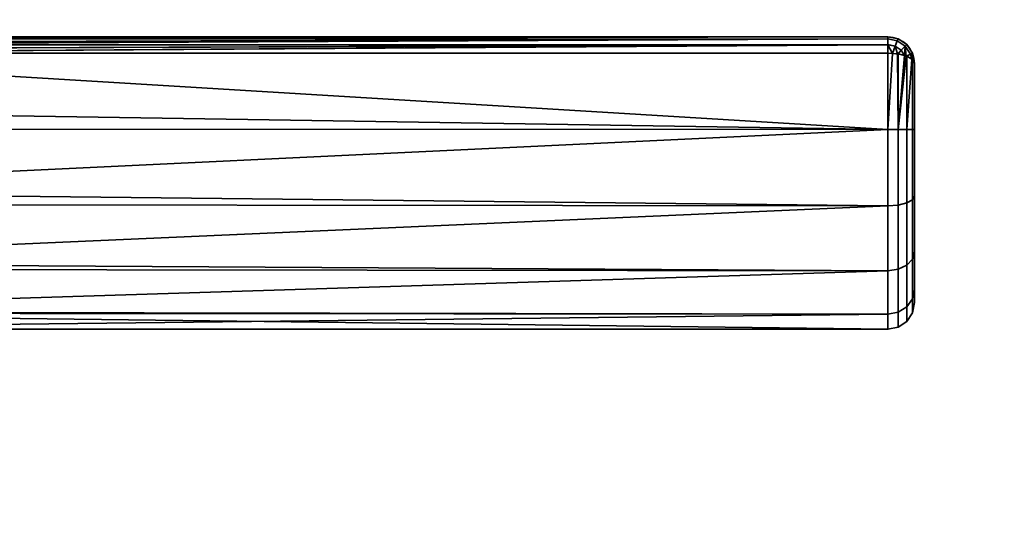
# Model space of a CAD drawing. Header units: millimetres. Extents: x -590 to 3690, y -120 to 127.
# Tile 658 of 903: x 2614 to 2688, y 35 to 72. Entities that reach past the tile are written whole.
import ezdxf

# ---------------------------------------------------------------- set-up
doc = ezdxf.new("R2010")
doc.units = ezdxf.units.MM
doc.layers.add('151', color=7, linetype='Continuous', true_color=0xffffff)

# ---------------------------------------------------------------- blocks, each defined once
blk = doc.blocks.new('UG_SURFACE_003')
at = {"layer": '151', "color": 252, "linetype": 'Continuous', "lineweight": 35}
for points in [[(3690, -31.2, 2203), (3690, 108.2, 2203), (2310, 108.2, 2203), (2310, -31.2, 2203)], [(2460, -31.2, 2053), (2460, 108.2, 2053), (3540, 108.2, 2053), (3540, -31.2, 2053)]]:
    blk.add_3dface(points, dxfattribs=at)
blk = doc.blocks.new('UG_SURFACE_155')
at = {"layer": '151', "color": 43, "linetype": 'Continuous', "lineweight": 35}
for points in [[(2679, 71, 1116), (2679, 71, 1092), (2584, 71, 1092.051), (2584, 71, 1115.949)], [(2679, 71, 1092), (2584.002, 71, 1092), (2584, 71, 1092.051)], [(2584, 71, 1115.949), (2584.002, 71, 1116), (2679, 71, 1116)], [(2679, 71, 1116), (2584.002, 71, 1116), (2584.07, 70.888, 1116.66)], [(2584.07, 70.888, 1091.34), (2584.002, 71, 1092), (2679, 71, 1092)], [(2584.07, 70.888, 1116.66), (2584.081, 70.853, 1116.723), (2679, 71, 1116)], [(2679, 71, 1092), (2584.081, 70.853, 1091.277), (2584.07, 70.888, 1091.34)], [(2679, 71, 1116), (2584.081, 70.853, 1116.723), (2584.087, 70.835, 1116.757)], [(2584.087, 70.835, 1091.243), (2584.081, 70.853, 1091.277), (2679, 71, 1092)], [(2584.087, 70.835, 1116.757), (2679, 70.847, 1116.764), (2679, 71, 1116)], [(2679, 71, 1092), (2679, 70.847, 1091.236), (2584.087, 70.835, 1091.243)], [(2679, 70.846, 1116.768), (2679, 70.847, 1116.764), (2584.087, 70.835, 1116.757)], [(2584.169, 70.566, 1090.757), (2584.087, 70.835, 1091.243), (2679, 70.847, 1091.236)], [(2679, 70.846, 1116.768), (2584.087, 70.835, 1116.757), (2584.169, 70.566, 1117.244)], [(2679, 70.847, 1091.236), (2584.206, 70.416, 1090.621), (2584.169, 70.566, 1090.757)], [(2584.169, 70.566, 1117.244), (2584.206, 70.416, 1117.379), (2679, 70.846, 1116.768)], [(2584.21, 70.399, 1090.607), (2584.206, 70.416, 1090.621), (2679, 70.847, 1091.236)], [(2679, 70.846, 1116.768), (2584.206, 70.416, 1117.379), (2584.21, 70.399, 1117.393)], [(2679, 70.847, 1091.236), (2679, 70.846, 1091.232), (2584.21, 70.399, 1090.607)], [(2584.21, 70.399, 1117.393), (2679, 70.415, 1117.411), (2679, 70.846, 1116.768)], [(2679, 70.846, 1091.232), (2679, 70.415, 1090.589), (2584.21, 70.399, 1090.607)], [(2679, 70.41, 1117.419), (2679, 70.415, 1117.411), (2584.21, 70.399, 1117.393)], [(2584.289, 70.067, 1090.308), (2584.21, 70.399, 1090.607), (2679, 70.415, 1090.589)], [(2679, 70.41, 1117.419), (2584.21, 70.399, 1117.393), (2584.289, 70.067, 1117.692)], [(2679, 70.415, 1090.589), (2584.35, 69.783, 1090.16), (2584.289, 70.067, 1090.308)], [(2584.289, 70.067, 1117.692), (2584.35, 69.783, 1117.84), (2679, 70.41, 1117.419)], [(2584.353, 69.769, 1090.154), (2584.35, 69.783, 1090.16), (2679, 70.415, 1090.589)], [(2679, 70.41, 1117.419), (2584.35, 69.783, 1117.84), (2584.353, 69.769, 1117.846)], [(2679, 70.415, 1090.589), (2679, 70.41, 1090.581), (2584.353, 69.769, 1090.154)], [(2584.353, 69.769, 1117.846), (2679, 69.769, 1117.846), (2679, 70.41, 1117.419)], [(2679, 70.41, 1090.581), (2679, 69.769, 1090.154), (2584.353, 69.769, 1090.154)], [(2679.707, 70.706, 1116.768), (2679.765, 70.848, 1116), (2679, 71, 1116), (2679, 70.847, 1116.764)], [(2679, 70.847, 1091.236), (2679, 71, 1092), (2679.765, 70.848, 1092), (2679.707, 70.706, 1091.232)], [(2679, 71, 1092), (2679, 71, 1116), (2679.765, 70.848, 1116), (2679.765, 70.848, 1092)], [(2679, 70.847, 1116.764), (2679, 70.846, 1116.768), (2679.707, 70.706, 1116.768)], [(2679.707, 70.706, 1091.232), (2679, 70.846, 1091.232), (2679, 70.847, 1091.236)], [(2679.539, 70.302, 1117.419), (2679.707, 70.706, 1116.768), (2679, 70.846, 1116.768), (2679, 70.415, 1117.411)], [(2679, 70.415, 1090.589), (2679, 70.846, 1091.232), (2679.707, 70.706, 1091.232), (2679.539, 70.302, 1090.581)], [(2679, 70.415, 1117.411), (2679, 70.41, 1117.419), (2679.539, 70.302, 1117.419)], [(2679.539, 70.302, 1090.581), (2679, 70.41, 1090.581), (2679, 70.415, 1090.589)], [(2679, 70.41, 1117.419), (2679, 69.769, 1117.846), (2679.339, 69.743, 1117.784)], [(2679.339, 69.743, 1117.784), (2679.539, 70.302, 1117.419), (2679, 70.41, 1117.419)], [(2679, 70.41, 1090.581), (2679.539, 70.302, 1090.581), (2679.339, 69.743, 1090.216)], [(2679.339, 69.743, 1090.216), (2679, 69.769, 1090.154), (2679, 70.41, 1090.581)], [(2679.539, 70.302, 1117.419), (2679.997, 69.997, 1117.419), (2680.306, 70.306, 1116.768), (2679.707, 70.706, 1116.768)], [(2679.707, 70.706, 1091.232), (2680.306, 70.306, 1091.232), (2679.997, 69.997, 1090.581), (2679.539, 70.302, 1090.581)], [(2679.707, 70.706, 1116.768), (2680.306, 70.306, 1116.768), (2680.414, 70.414, 1116), (2679.765, 70.848, 1116)], [(2679.765, 70.848, 1092), (2680.414, 70.414, 1092), (2680.306, 70.306, 1091.232), (2679.707, 70.706, 1091.232)], [(2679.765, 70.848, 1092), (2679.765, 70.848, 1116), (2680.414, 70.414, 1116), (2680.414, 70.414, 1092)], [(2680.306, 70.306, 1116.768), (2680.706, 69.707, 1116.768), (2680.848, 69.765, 1116), (2680.414, 70.414, 1116)], [(2680.414, 70.414, 1092), (2680.848, 69.765, 1092), (2680.706, 69.707, 1091.232), (2680.306, 70.306, 1091.232)], [(2680.414, 70.414, 1092), (2680.414, 70.414, 1116), (2680.848, 69.765, 1116), (2680.848, 69.765, 1092)], [(2679, 64.025, 1089), (2581, 65.568, 1089.082), (2584.353, 69.769, 1090.154)], [(2584.353, 69.769, 1117.846), (2581, 65.568, 1118.918), (2679, 64.025, 1119)], [(2679, 64.025, 1119), (2679, 69.769, 1117.846), (2584.353, 69.769, 1117.846)], [(2584.353, 69.769, 1090.154), (2679, 69.769, 1090.154), (2679, 64.025, 1089)], [(2679, 64.025, 1089), (2679, 69.769, 1090.154), (2679.339, 69.743, 1090.216)], [(2679.339, 69.743, 1117.784), (2679, 69.769, 1117.846), (2679, 64.025, 1119)], [(2679, 64.025, 1119), (2679.765, 64.025, 1118.848), (2679.729, 69.713, 1117.712), (2679.339, 69.743, 1117.784)], [(2679.765, 64.025, 1089.152), (2679, 64.025, 1089), (2679.339, 69.743, 1090.216), (2679.729, 69.713, 1090.288)], [(2679.539, 70.302, 1117.419), (2679.339, 69.743, 1117.784), (2679.729, 69.713, 1117.712)], [(2679.729, 69.713, 1090.288), (2679.339, 69.743, 1090.216), (2679.539, 70.302, 1090.581)], [(2679.729, 69.713, 1117.712), (2679.997, 69.997, 1117.419), (2679.539, 70.302, 1117.419)], [(2679.539, 70.302, 1090.581), (2679.997, 69.997, 1090.581), (2679.729, 69.713, 1090.288)], [(2679.997, 69.997, 1117.419), (2679.729, 69.713, 1117.712), (2679.765, 69.711, 1117.706)], [(2679.765, 69.711, 1090.294), (2679.729, 69.713, 1090.288), (2679.997, 69.997, 1090.581)], [(2679.765, 64.025, 1118.848), (2679.765, 69.711, 1117.706), (2679.729, 69.713, 1117.712)], [(2679.729, 69.713, 1090.288), (2679.765, 69.711, 1090.294), (2679.765, 64.025, 1089.152)], [(2679.765, 69.711, 1117.706), (2680.245, 69.587, 1117.41), (2679.997, 69.997, 1117.419)], [(2679.997, 69.997, 1090.581), (2680.245, 69.587, 1090.59), (2679.765, 69.711, 1090.294)], [(2679.765, 64.025, 1089.152), (2679.765, 69.711, 1090.294), (2680.245, 69.587, 1090.59)], [(2680.245, 69.587, 1117.41), (2679.765, 69.711, 1117.706), (2679.765, 64.025, 1118.848)], [(2680.306, 70.306, 1116.768), (2679.997, 69.997, 1117.419), (2680.245, 69.587, 1117.41)], [(2680.245, 69.587, 1090.59), (2679.997, 69.997, 1090.581), (2680.306, 70.306, 1091.232)], [(2680.245, 69.587, 1117.41), (2680.369, 69.556, 1117.333), (2680.306, 70.306, 1116.768)], [(2680.306, 70.306, 1091.232), (2680.369, 69.556, 1090.667), (2680.245, 69.587, 1090.59)], [(2680.369, 69.556, 1117.333), (2680.706, 69.707, 1116.768), (2680.306, 70.306, 1116.768)], [(2680.306, 70.306, 1091.232), (2680.706, 69.707, 1091.232), (2680.369, 69.556, 1090.667)], [(2680.706, 69.707, 1116.768), (2680.369, 69.556, 1117.333), (2680.414, 69.544, 1117.305)], [(2680.414, 69.544, 1090.695), (2680.369, 69.556, 1090.667), (2680.706, 69.707, 1091.232)], [(2680.414, 69.544, 1117.305), (2680.806, 69.318, 1116.764), (2680.706, 69.707, 1116.768)], [(2680.706, 69.707, 1091.232), (2680.806, 69.318, 1091.236), (2680.414, 69.544, 1090.695)], [(2680.848, 69.765, 1116), (2680.706, 69.707, 1116.768), (2680.806, 69.318, 1116.764)], [(2680.806, 69.318, 1091.236), (2680.706, 69.707, 1091.232), (2680.848, 69.765, 1092)], [(2680.806, 69.318, 1116.764), (2680.848, 69.294, 1116.706), (2680.848, 69.765, 1116)], [(2680.848, 69.765, 1092), (2680.848, 69.294, 1091.293), (2680.806, 69.318, 1091.236)], [(2680.848, 69.294, 1116.706), (2681, 69, 1116), (2680.848, 69.765, 1116)], [(2680.848, 69.765, 1092), (2681, 69, 1092), (2680.848, 69.294, 1091.293)], [(2680.848, 69.765, 1092), (2680.848, 69.765, 1116), (2681, 69, 1116), (2681, 69, 1092)], [(2680.369, 69.556, 1117.333), (2680.245, 69.587, 1117.41), (2679.765, 64.025, 1118.848)], [(2679.765, 64.025, 1089.152), (2680.245, 69.587, 1090.59), (2680.369, 69.556, 1090.667)], [(2679.765, 64.025, 1118.848), (2680.414, 64.024, 1118.414), (2680.414, 69.544, 1117.305), (2680.369, 69.556, 1117.333)], [(2680.369, 69.556, 1090.667), (2680.414, 69.544, 1090.695), (2680.414, 64.024, 1089.586), (2679.765, 64.025, 1089.152)], [(2680.414, 64.024, 1089.586), (2680.414, 69.544, 1090.695), (2680.806, 69.318, 1091.236)], [(2680.806, 69.318, 1116.764), (2680.414, 69.544, 1117.305), (2680.414, 64.024, 1118.414)], [(2680.414, 64.024, 1118.414), (2680.848, 64.023, 1117.765), (2680.848, 69.294, 1116.706), (2680.806, 69.318, 1116.764)], [(2680.806, 69.318, 1091.236), (2680.848, 69.294, 1091.293), (2680.848, 64.023, 1090.235), (2680.414, 64.024, 1089.586)], [(2681, 69, 1092), (2681, 64.022, 1091), (2680.848, 64.023, 1090.235), (2680.848, 69.294, 1091.293)], [(2681, 64.022, 1117), (2681, 69, 1116), (2680.848, 69.294, 1116.706), (2680.848, 64.023, 1117.765)], [(2681, 69, 1092), (2681, 69, 1116), (2681, 64.022, 1117), (2681, 59.04, 1116.017)], [(2681, 59.04, 1091.983), (2681, 64.022, 1091), (2681, 69, 1092), (2681, 59.04, 1116.017)], [(2679, 64.025, 1089), (2581, 64.051, 1089.242), (2581, 65.568, 1089.082)], [(2581, 65.568, 1118.918), (2581, 64.051, 1118.758), (2679, 64.025, 1119)], [(2679, 64.025, 1119), (2581, 64.051, 1118.758), (2581, 59.365, 1118.266)], [(2581, 59.365, 1089.734), (2581, 64.051, 1089.242), (2679, 64.025, 1089)], [(2581, 59.365, 1118.266), (2679, 58.277, 1117.865), (2679, 64.025, 1119)], [(2679, 64.025, 1089), (2679, 58.277, 1090.135), (2581, 59.365, 1089.734)], [(2679.765, 64.025, 1089.152), (2679.765, 58.335, 1090.275), (2679, 58.277, 1090.135), (2679, 64.025, 1089)], [(2679.765, 58.335, 1117.725), (2679.765, 64.025, 1118.848), (2679, 64.025, 1119), (2679, 58.277, 1117.865)], [(2680.414, 64.024, 1089.586), (2680.414, 58.501, 1090.676), (2679.765, 58.335, 1090.275), (2679.765, 64.025, 1089.152)], [(2680.414, 58.501, 1117.324), (2680.414, 64.024, 1118.414), (2679.765, 64.025, 1118.848), (2679.765, 58.335, 1117.725)], [(2680.848, 64.023, 1090.235), (2680.848, 58.748, 1091.276), (2680.414, 58.501, 1090.676), (2680.414, 64.024, 1089.586)], [(2680.848, 58.748, 1116.724), (2680.848, 64.023, 1117.765), (2680.414, 64.024, 1118.414), (2680.414, 58.501, 1117.324)], [(2681, 64.022, 1091), (2681, 59.04, 1091.983), (2680.848, 58.748, 1091.276), (2680.848, 64.023, 1090.235)], [(2681, 59.04, 1116.017), (2681, 64.022, 1117), (2680.848, 64.023, 1117.765), (2680.848, 58.748, 1116.724)], [(2679, 58.277, 1090.135), (2581, 58.376, 1090.305), (2581, 59.365, 1089.734)], [(2581, 59.365, 1118.266), (2581, 58.376, 1117.695), (2679, 58.277, 1117.865)], [(2680.848, 58.748, 1091.276), (2680.848, 54.275, 1094.258), (2680.414, 53.816, 1093.799), (2680.414, 58.501, 1090.676)], [(2680.848, 54.275, 1113.742), (2680.848, 58.748, 1116.724), (2680.414, 58.501, 1117.324), (2680.414, 53.816, 1114.201)], [(2681, 59.04, 1091.983), (2681, 54.815, 1094.8), (2680.848, 54.275, 1094.258), (2680.848, 58.748, 1091.276)], [(2681, 54.815, 1113.2), (2681, 59.04, 1116.017), (2680.848, 58.748, 1116.724), (2680.848, 54.275, 1113.742)], [(2681, 54.815, 1094.8), (2681, 59.04, 1116.017), (2681, 54.815, 1113.2)], [(2681, 54.815, 1094.8), (2681, 59.04, 1091.983), (2681, 59.04, 1116.017)], [(2679, 58.277, 1117.865), (2581, 58.376, 1117.695), (2581, 53.963, 1115.147)], [(2581, 53.963, 1092.853), (2581, 58.376, 1090.305), (2679, 58.277, 1090.135)], [(2581, 53.963, 1115.147), (2679, 53.402, 1114.615), (2679, 58.277, 1117.865)], [(2679, 58.277, 1090.135), (2679, 53.402, 1093.385), (2581, 53.963, 1092.853)], [(2679.765, 58.335, 1090.275), (2679.765, 53.51, 1093.492), (2679, 53.402, 1093.385), (2679, 58.277, 1090.135)], [(2679.765, 53.51, 1114.508), (2679.765, 58.335, 1117.725), (2679, 58.277, 1117.865), (2679, 53.402, 1114.615)], [(2680.414, 58.501, 1090.676), (2680.414, 53.816, 1093.799), (2679.765, 53.51, 1093.492), (2679.765, 58.335, 1090.275)], [(2680.414, 53.816, 1114.201), (2680.414, 58.501, 1117.324), (2679.765, 58.335, 1117.725), (2679.765, 53.51, 1114.508)], [(2680.848, 54.275, 1094.258), (2680.848, 51.285, 1098.727), (2680.414, 50.685, 1098.478), (2680.414, 53.816, 1093.799)], [(2680.848, 51.285, 1109.273), (2680.848, 54.275, 1113.742), (2680.414, 53.816, 1114.201), (2680.414, 50.685, 1109.522)], [(2681, 54.815, 1094.8), (2681, 51.992, 1099.02), (2680.848, 51.285, 1098.727), (2680.848, 54.275, 1094.258)], [(2681, 51.992, 1108.98), (2681, 54.815, 1113.2), (2680.848, 54.275, 1113.742), (2680.848, 51.285, 1109.273)], [(2681, 54.815, 1113.2), (2681, 51.992, 1108.98), (2681, 51, 1104)], [(2681, 51, 1104), (2681, 51.992, 1099.02), (2681, 54.815, 1094.8), (2681, 54.815, 1113.2)], [(2679, 53.402, 1093.385), (2581, 53.516, 1093.467), (2581, 53.963, 1092.853)], [(2581, 53.963, 1115.147), (2581, 53.516, 1114.532), (2679, 53.402, 1114.615)], [(2679, 53.402, 1114.615), (2581, 53.516, 1114.532), (2581, 50.297, 1110.101)], [(2581, 50.297, 1097.899), (2581, 53.516, 1093.467), (2679, 53.402, 1093.385)], [(2581, 50.297, 1110.101), (2679, 50.144, 1109.746), (2679, 53.402, 1114.615)], [(2581, 50.297, 1097.899), (2679, 53.402, 1093.385), (2679, 50.144, 1098.254)], [(2679.765, 53.51, 1093.492), (2679.765, 50.285, 1098.312), (2679, 50.144, 1098.254), (2679, 53.402, 1093.385)], [(2679.765, 50.285, 1109.688), (2679.765, 53.51, 1114.508), (2679, 53.402, 1114.615), (2679, 50.144, 1109.746)], [(2680.414, 53.816, 1093.799), (2680.414, 50.685, 1098.478), (2679.765, 50.285, 1098.312), (2679.765, 53.51, 1093.492)], [(2680.414, 50.685, 1109.522), (2680.414, 53.816, 1114.201), (2679.765, 53.51, 1114.508), (2679.765, 50.285, 1109.688)], [(2681, 51.992, 1099.02), (2681, 51, 1104), (2680.848, 50.235, 1104), (2680.848, 51.285, 1098.727)], [(2681, 51, 1104), (2681, 51.992, 1108.98), (2680.848, 51.285, 1109.273), (2680.848, 50.235, 1104)], [(2680.848, 51.285, 1098.727), (2680.848, 50.235, 1104), (2680.414, 49.586, 1104), (2680.414, 50.685, 1098.478)], [(2680.848, 50.235, 1104), (2680.848, 51.285, 1109.273), (2680.414, 50.685, 1109.522), (2680.414, 49.586, 1104)], [(2680.414, 50.685, 1098.478), (2680.414, 49.586, 1104), (2679.765, 49.152, 1104), (2679.765, 50.285, 1098.312)], [(2680.414, 49.586, 1104), (2680.414, 50.685, 1109.522), (2679.765, 50.285, 1109.688), (2679.765, 49.152, 1104)], [(2679, 50.144, 1098.254), (2581, 50.218, 1098.27), (2581, 50.297, 1097.899)], [(2581, 50.297, 1110.101), (2581, 50.218, 1109.73), (2679, 50.144, 1109.746)], [(2679, 50.144, 1109.746), (2581, 50.218, 1109.73), (2581, 49, 1104)], [(2679, 49, 1104), (2581, 49, 1104), (2581, 50.218, 1098.27)], [(2581, 50.218, 1098.27), (2679, 50.144, 1098.254), (2679, 49, 1104)], [(2581, 49, 1104), (2679, 49, 1104), (2679, 50.144, 1109.746)], [(2679.765, 50.285, 1098.312), (2679.765, 49.152, 1104), (2679, 49, 1104), (2679, 50.144, 1098.254)], [(2679.765, 49.152, 1104), (2679.765, 50.285, 1109.688), (2679, 50.144, 1109.746), (2679, 49, 1104)]]:
    blk.add_3dface(points, dxfattribs=at)
blk = doc.blocks.new('UG_SURFACE_170')
at = {"layer": '151', "color": 254, "linetype": 'Continuous', "lineweight": 35}
for points in [[(3524.75, -35, 2033.25), (3524.75, 111.75, 2033.25), (2475.25, 111.75, 2033.25), (2475.25, -35, 2033.25)], [(3500.75, 106.75, 2009.25), (3500.75, 5, 2009.25), (2499.25, 5, 2009.25), (2499.25, 106.75, 2009.25)]]:
    blk.add_3dface(points, dxfattribs=at)
blk = doc.blocks.new('UG_SURFACE_171')
at = {"layer": '151', "color": 7, "linetype": 'Continuous', "lineweight": 35}
for points in [[(3500.75, 5, 2009.25), (3500.75, 106.75, 2009.25), (2499.25, 106.75, 2009.25), (2499.25, 5, 2009.25)], [(2499.5, 5, 2009), (2499.5, 106.75, 2009), (3500.5, 106.75, 2009), (3500.5, 5, 2009)]]:
    blk.add_3dface(points, dxfattribs=at)

msp = doc.modelspace()

# ---------------------------------------------------------------- linework, layer by layer
at = {"layer": '151', "color": 252, "linetype": 'Continuous', "lineweight": -3, "true_color": 0x939598}
for p, q in [((2584.002, 71, 1116), (2679, 71, 1116)), ((2679, 71, 1092), (2584.002, 71, 1092)), ((2679, 71, 1116), (2679, 71, 1092)), ((2679, 69.769, 1117.846), (2584.353, 69.769, 1117.846)), ((2584.353, 69.769, 1090.154), (2679, 69.769, 1090.154)), ((2681, 69, 1092), (2681, 69, 1116))]:
    msp.add_line(p, q, dxfattribs=at)
msp.add_arc((2679, 69, 1116), 2, 0, 90, dxfattribs=at)
at = {"layer": '151', "color": 252, "linetype": 'Continuous', "lineweight": -3, "true_color": 0x939598, "extrusion": (0, 0, -1)}
msp.add_arc((-2679, 69, -1092), 2, 90, 180, dxfattribs=at)
at = {"layer": '151', "color": 252, "linetype": 'Continuous', "lineweight": -3, "true_color": 0x939598, "extrusion": (1, 0, 0)}
for centre, radius, start, end in [((69, 1092, 2679), 2, 292.61986, 0), ((69, 1116, 2679), 2, 0, 67.38014), ((64, 1104, 2681), 13, 67.38014, 292.61986)]:
    msp.add_arc(centre, radius, start, end, dxfattribs=at)
at = {"layer": '151', "color": 252, "linetype": 'Continuous', "lineweight": -3, "true_color": 0x939598, "extrusion": (0, -0.923077, -0.384615)}
msp.add_arc((2679, 981.462, -483.692), 2, 270, 0, dxfattribs=at)
at = {"layer": '151', "color": 252, "linetype": 'Continuous', "lineweight": -3, "true_color": 0x939598, "extrusion": (-1, 0, 0)}
msp.add_arc((-64, 1104, -2679), 15, 247.38014, 112.61986, dxfattribs=at)
at = {"layer": '151', "color": 252, "linetype": 'Continuous', "lineweight": -3, "true_color": 0x939598, "extrusion": (0, -0.923077, 0.384615)}
msp.add_arc((2679, 1056.692, 365.538), 2, 0, 90, dxfattribs=at)

# ---------------------------------------------------------------- block references
at = {"layer": '151', "color": 252, "linetype": 'Continuous', "lineweight": -3, "true_color": 0x939598}
for name in ['UG_SURFACE_171', 'UG_SURFACE_170', 'UG_SURFACE_003', 'UG_SURFACE_155']:
    msp.add_blockref(name, (0, 0), dxfattribs=at)

doc.saveas('drawing.dxf')
